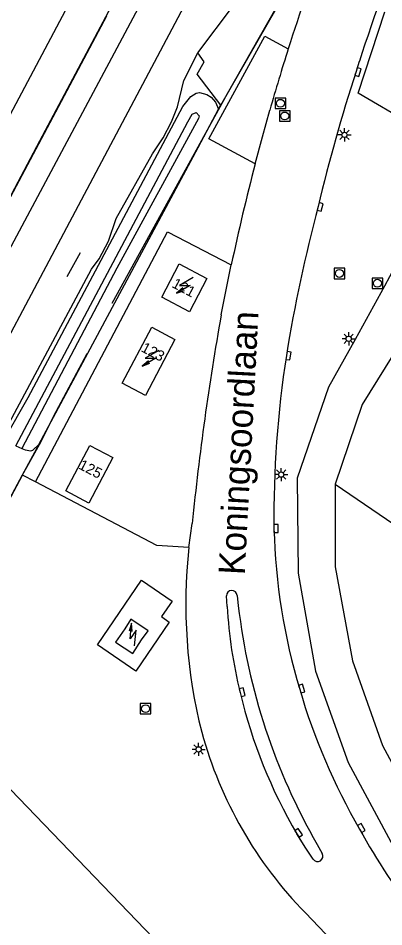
# Model space of a CAD drawing. Extents: x 136000 to 138005, y 398500 to 400500.
# Drawn here: x 137013.2 to 137048, y 399177.4 to 399263.7 of the extents above; entities that cross this region are included whole.
import ezdxf

# ---------------------------------------------------------------- set-up
doc = ezdxf.new("R2010")
doc.units = 0
for name, color, linetype in [('gg-afsc-hekwerk', 7, 'Continuous'), ('gg-afsc-muur', 7, 'Continuous'), ('gg-anno-huisnummerreeks BGT', 7, 'Continuous'), ('gg-anno-openbare ruimte label', 7, 'Continuous'), ('gg-aspt-spoorlijn', 7, 'Continuous'), ('gg-bbg-hoofdgebouw', 7, 'Continuous'), ('gg-bbg-lage trafo', 7, 'Continuous'), ('gg-knt-BGT kruinlijn', 7, 'Continuous'), ('gg-knt-bronhoudergrens', 7, 'Continuous'), ('gg-knt-verharding', 7, 'Continuous'), ('gt-grn-vlakafsluiter', 7, 'Continuous'), ('gt-symb-kolk', 7, 'Continuous'), ('gt-symb-lichtmast', 7, 'Continuous'), ('gt-symb-rioolschacht', 7, 'Continuous'), ('gt-symb-trafo symbool', 7, 'Continuous'), ('gx-grn-maaiveld', 7, 'Continuous')]:
    doc.layers.add(name, color=color, linetype=linetype)

# ---------------------------------------------------------------- blocks, each defined once
blk = doc.blocks.new('gt0-KOLK')
at = {"layer": 'gt-symb-kolk'}
blk.add_lwpolyline([(0, 0), (0.375, 0), (0.375, 0.4), (-0.375, 0.4), (-0.375, 0), (0, 0)], dxfattribs=at)
blk = doc.blocks.new('gt0-HSP')
at = {"layer": 'gt-symb-trafo symbool'}
for points in [[(0.771, 0.746), (-0.529, -0.004), (0.471, -0.004), (-0.829, -0.754)], [(-0.217, -0.24), (-0.829, -0.754), (-0.077, -0.48)]]:
    blk.add_lwpolyline(points, dxfattribs=at)
blk = doc.blocks.new('gt0-RS')
at = {"layer": 'gt-symb-rioolschacht'}
blk.add_lwpolyline([(-0.5, -0.5), (0.5, -0.5), (0.5, 0.5), (-0.5, 0.5)], close=True, dxfattribs=at)
blk.add_circle((0, 0), 0.375, dxfattribs=at)
blk = doc.blocks.new('gt0-LMAST')
at = {"layer": 'gt-symb-lichtmast'}
for p, q in [((-0.182, 0.173), (-0.447, 0.438)), ((-0.005, 0.246), (-0.005, 0.621)), ((0.172, 0.173), (0.437, 0.438)), ((-0.255, -0.004), (-0.63, -0.004)), ((-0.182, -0.181), (-0.447, -0.446)), ((-0.005, -0.254), (-0.005, -0.629)), ((0.437, -0.446), (0.172, -0.181)), ((0.245, -0.004), (0.62, -0.004))]:
    blk.add_line(p, q, dxfattribs=at)
blk.add_circle((-0.005, -0.004), 0.25, dxfattribs=at)

msp = doc.modelspace()

# ---------------------------------------------------------------- linework, layer by layer
at = {"layer": 'gg-afsc-hekwerk'}
for p, q in [((137032.526, 399255.482), (137037.79, 399264.615)), ((137032.526, 399255.482), (137037.79, 399264.615)), ((137017.918, 399239.173), (137019.162, 399241.483))]:
    msp.add_line(p, q, dxfattribs=at)
for points in [[(137022.194, 399236.665), (137033.158, 399256.586), (137039.375, 399267.535), (137041.955, 399271.916)], [(137055.55, 399250.773), (137045.579, 399256.61), (137048.134, 399264.338)], [(137055.55, 399250.773), (137045.579, 399256.61), (137048.134, 399264.338)]]:
    msp.add_lwpolyline(points, dxfattribs=at)
at = {"layer": 'gg-afsc-muur'}
msp.add_line((137005.515, 399204.994), (137013.641, 399220.313), dxfattribs=at)
for points in [[(137006.065, 399234.694), (137015.307, 399252.069), (137025.261, 399270.792)], [(137021.63, 399263.922), (137007.621, 399237.628)], [(137013.641, 399220.313), (137013.772, 399220.559), (137015.425, 399223.489), (137016.601, 399225.885), (137019.819, 399231.882)]]:
    msp.add_lwpolyline(points, dxfattribs=at)
at = {"layer": 'gg-aspt-spoorlijn'}
for points in [[(136622.553, 398500), (136664.078, 398578.065), (136674.827, 398598.422), (136696.748, 398639.324), (136710.533, 398665.554), (136721.382, 398685.817), (136745.23, 398730.807), (136754.197, 398747.392), (136811.589, 398855.664), (136820.42, 398872.179), (136830.73, 398891.746), (136840.377, 398909.747), (136915.906, 399052.089), (136974.655, 399162.439), (137051.585, 399307.392), (137069.69, 399341.505), (137149.146, 399491.206)], [(136618.268, 398500), (136675.992, 398608.589), (136702.438, 398658.604), (136737.237, 398723.765), (136774.152, 398793.215), (136781.129, 398806.517), (136803.835, 398849.023), (136811.994, 398864.713), (136832.506, 398903.07), (136839.297, 398916.395), (136854.789, 398945.211), (137005.023, 399227.98), (137027.455, 399269.916), (137049.085, 399310.773), (137067.689, 399345.607), (137085.765, 399379.736), (137102.043, 399410.381)], [(136739.354, 398744.81), (136749.746, 398764.464), (136761.078, 398785.576), (136792.456, 398844.676), (136807.63, 398872.924), (136815.69, 398887.7), (136848.196, 398946.276), (136862.673, 398972.66), (136907.321, 399056.496), (137071.021, 399364.837)]]:
    msp.add_lwpolyline(points, dxfattribs=at)
at = {"layer": 'gg-bbg-hoofdgebouw'}
for points in [[(137031.202, 399239), (137029.538, 399235.839), (137026.908, 399237.22), (137028.568, 399240.381), (137031.202, 399239)], [(137025.949, 399234.36), (137028.159, 399233.192), (137025.355, 399227.888), (137023.145, 399229.056), (137025.949, 399234.36)], [(137022.256, 399221.972), (137019.97, 399217.642), (137017.762, 399218.806), (137020.049, 399223.136), (137022.256, 399221.972)], [(137005.29, 399197.906), (137029.331, 399172.972), (137029.295, 399172.934), (137032.419, 399169.724), (137031.052, 399167.193), (137031.095, 399167.17), (137026.137, 399157.852), (137025.755, 399158.071), (137025.859, 399158.262), (136993.363, 399175.571), (137005.099, 399197.548)]]:
    msp.add_lwpolyline(points, dxfattribs=at)
at = {"layer": 'gg-bbg-lage trafo'}
msp.add_lwpolyline([(137023.967, 399206.629), (137023.404, 399205.705), (137022.506, 399204.432), (137024.144, 399203.339), (137024.973, 399204.64), (137025.622, 399205.508), (137023.967, 399206.629)], dxfattribs=at)
at = {"layer": 'gg-knt-BGT kruinlijn'}
for p, q in [((137030.351, 399251.435), (137032.312, 399255.083)), ((137015.199, 399223.218), (137030.351, 399251.435))]:
    msp.add_line(p, q, dxfattribs=at)
for points in [[(137012.005, 399223.85), (137014.192, 399227.68), (137028.897, 399255.355), (137029.66, 399256.284), (137030.161, 399256.609), (137030.495, 399256.666), (137031.193, 399256.491), (137031.589, 399256.235), (137032.008, 399255.745), (137032.312, 399255.083)], [(137013.586, 399222.843), (137013.899, 399222.696), (137014.444, 399222.625), (137014.641, 399222.694), (137015.199, 399223.218)]]:
    msp.add_lwpolyline(points, dxfattribs=at)
at = {"layer": 'gg-knt-bronhoudergrens'}
msp.add_lwpolyline([(137043.404, 399219.438), (137074.884, 399198), (137089.416, 399212.351)], dxfattribs=at)
at = {"layer": 'gg-knt-verharding'}
for p, q in [((137033.12, 399207.832), (137033.054, 399208.837)), ((137034.06, 399208.87), (137034.183, 399207.887)), ((137041.677, 399185.208), (137042.159, 399184.342)), ((137043.887, 399175.255), (137040.569, 399178.686))]:
    msp.add_line(p, q, dxfattribs=at)
for points in [[(137035.788, 399249.901), (137031.367, 399252.283), (137036.719, 399262.02), (137038.935, 399260.838)], [(137035.788, 399249.901), (137036.472, 399252.461), (137037.187, 399255.012)], [(137052.187, 399245.193), (137049.05, 399240.056), (137048.085, 399238.28), (137045.29, 399233.187), (137042.763, 399228.652), (137039.79, 399220.014), (137039.861, 399210.996), (137041.526, 399201.67), (137044.644, 399193.006), (137048.91, 399185.05), (137051.782, 399180.857), (137052.363, 399180.216)], [(137014.884, 399219.663), (137027.446, 399243.445), (137033.513, 399240.297)], [(137032.557, 399235.553), (137033.022, 399237.928), (137033.513, 399240.297)], [(137053.208, 399237.858), (137048.887, 399231.699), (137045.952, 399227.02), (137043.404, 399219.438)], [(137029.488, 399213.422), (137026.441, 399213.623), (137014.884, 399219.663)], [(137043.404, 399219.438), (137043.387, 399211.576), (137045.031, 399202.666), (137047.886, 399194.598), (137052.076, 399186.854), (137054.52, 399183.214), (137057.134, 399179.85), (137058.537, 399177.726), (137060.655, 399175.101), (137058.837, 399173.799), (137057.332, 399175.445)], [(137029.488, 399213.422), (137029.629, 399214.571), (137029.797, 399215.716)], [(137026.867, 399206.853), (137027.602, 399206.342), (137024.425, 399201.669), (137020.792, 399204.175), (137024.965, 399210.317), (137027.883, 399208.338), (137026.867, 399206.853)], [(137041.306, 399183.815), (137040.616, 399184.849), (137039.755, 399186.197)]]:
    msp.add_lwpolyline(points, dxfattribs=at)
for centre, radius, start, end in [((137344.063, 399161.747), 314.018, 159.01228, 161.69214), ((137225.001, 399201.778), 195.214, 159.22458, 162.38992), ((137222.3, 399202.647), 192.377, 162.39312, 164.20478), ((137346.087, 399161.032), 316.165, 161.68442, 162.01016), ((137205.252, 399206.899), 168.049, 162.05386, 166.59973), ((137246.097, 399195.011), 217.354, 165.37241, 167.97436), ((137185.187, 399207.842), 148.359, 165.15772, 170.75279), ((137291.3, 399189.443), 262.819, 169.89543, 174.2627), ((137135.683, 399216.462), 98.114, 171.07606, 180.71607), ((137095.557, 399216.693), 57.999, 181.43947, 196.76537), ((137078.512, 399207.989), 49.325, 173.67581, 194.22398), ((137033.557, 399208.85), 0.503, 2.27251, 181.48511), ((137093.107, 399214.78), 59.326, 186.67225, 209.89877), ((137077.594, 399210.357), 44.546, 183.24945, 193.92759), ((137081.658, 399210.829), 48.606, 193.31454, 210.44845), ((137097.081, 399216.513), 59.41, 196.17518, 210.15854), ((137068.799, 399206.326), 39.508, 195.34727, 224.39426), ((137100.406, 399216.664), 62.38, 208.74342, 218.19128), ((137041.729, 399184.084), 0.501, 212.43955, 30.97761)]:
    msp.add_arc(centre, radius, start, end, dxfattribs=at)
at = {"layer": 'gt-grn-vlakafsluiter'}
for p, q in [((137013.641, 399220.313), (137013.637, 399220.315)), ((137014.884, 399219.663), (137013.641, 399220.313))]:
    msp.add_line(p, q, dxfattribs=at)
at = {"layer": 'gx-grn-maaiveld'}
for p, q in [((137030.347, 399260.453), (137033.724, 399264.936)), ((137032.312, 399255.083), (137032.526, 399255.482)), ((137013.032, 399223.103), (137013.586, 399222.843)), ((137015.199, 399223.218), (137013.637, 399220.315)), ((137013.637, 399220.315), (137012.158, 399217.568))]:
    msp.add_line(p, q, dxfattribs=at)
for points in [[(136985.509, 399175.049), (137020.231, 399239.882), (137020.932, 399240.875), (137021.828, 399242.559), (137022.568, 399244.698), (137026.007, 399250.839), (137027.046, 399252.372), (137027.819, 399253.872), (137028.404, 399255.299), (137029.016, 399257.804), (137030.347, 399260.453)], [(137032.526, 399255.482), (137030.275, 399258.408), (137030.929, 399259.595), (137030.347, 399260.453)], [(137013.032, 399223.103), (137029.384, 399253.88), (137029.807, 399254.629), (137030.159, 399254.766), (137030.462, 399254.46), (137030.403, 399254.196), (137022.636, 399239.992), (137013.586, 399222.843)]]:
    msp.add_lwpolyline(points, dxfattribs=at)

# ---------------------------------------------------------------- block references
at = {"layer": 'gt-symb-kolk'}
for p, rotation in [((137045.379, 399258.679), -107.88117406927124), ((137041.778, 399245.845), -104.7604025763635), ((137038.756, 399231.682), -98.81487986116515), ((137037.576, 399215.236), -90.00000000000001), ((137034.358, 399199.635), -75.95592790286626), ((137040.023, 399199.963), -73.42055979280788), ((137045.713, 399186.666), -61.08491202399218), ((137039.755, 399186.197), -56.24502459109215)]:
    msp.add_blockref('gt0-KOLK', p, dxfattribs=dict(at, rotation=rotation))
at = {"layer": 'gt-symb-lichtmast'}
for p in [(137044.283, 399252.649), (137044.684, 399233.27), (137038.267, 399220.359), (137030.409, 399194.242)]:
    msp.add_blockref('gt0-LMAST', p, dxfattribs=at)
at = {"layer": 'gt-symb-rioolschacht'}
for p in [(137038.188, 399255.65), (137038.6, 399254.447), (137043.799, 399239.479), (137047.414, 399238.542), (137025.362, 399198.107)]:
    msp.add_blockref('gt0-RS', p, dxfattribs=at)
at = {"layer": 'gt-symb-trafo symbool'}
for p in [(137029.128, 399238.342), (137025.859, 399231.42)]:
    msp.add_blockref('gt0-HSP', p, dxfattribs=at)
at = {"layer": 'gt-symb-trafo symbool', "rotation": -125.2009180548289}
msp.add_blockref('gt0-HSP', (137024.158, 399205.129), dxfattribs=at)

# ---------------------------------------------------------------- texts
at = {"layer": 'gg-anno-huisnummerreeks BGT'}
for s, rotation, p in [('121', 332.2, (137027.79, 399238.21)), ('123', 332.1, (137024.855, 399232.111)), ('125', 332.5, (137018.912, 399220.962))]:
    msp.add_text(s, height=1, rotation=rotation, dxfattribs=at).set_placement(p)
at = {"layer": 'gg-anno-openbare ruimte label'}
msp.add_text('Koningsoordlaan', height=2.5, rotation=87, dxfattribs=at).set_placement((137034.79, 399210.771))

doc.saveas('drawing.dxf')
